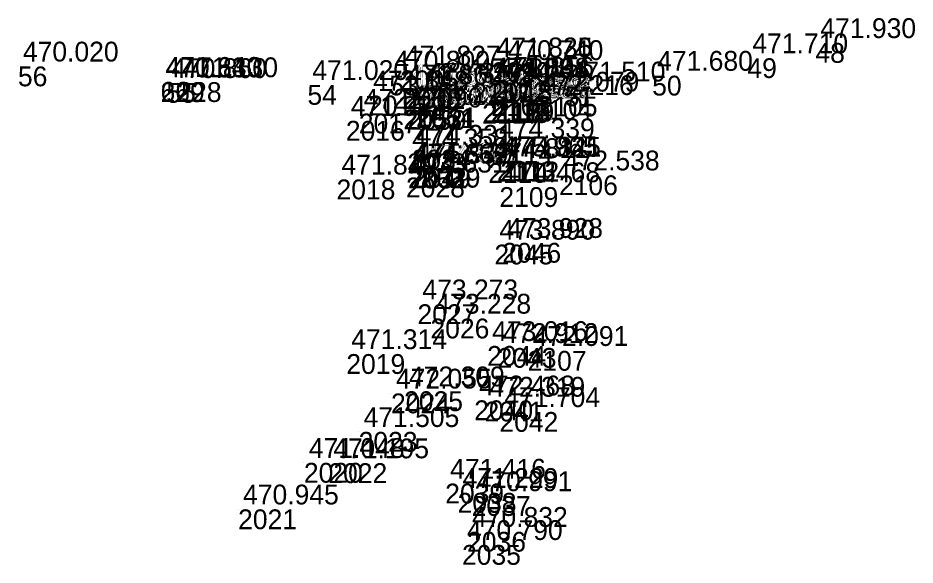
# Model space of a CAD drawing. Extents: x -874038 to -859694, y -1059487 to -1049069.
# Drawn here: x -865723.9 to -865669.5, y -1055736.6 to -1055703.5 of the extents above; entities that cross this region are included whole.
import ezdxf

# ---------------------------------------------------------------- set-up
doc = ezdxf.new("R2010")
doc.units = 0
doc.layers.add('Vrstva 60', color=7, linetype='Continuous')
doc.layers.add('Vrstva 61', color=7, linetype='Continuous')

msp = doc.modelspace()

# ---------------------------------------------------------------- linework, layer by layer
at = {"layer": 'Vrstva 60'}
for p, q in [((-865675.56, -1055705.02), (-865675.56, -1055705.02)), ((-865679.68, -1055705.94), (-865679.68, -1055705.94)), ((-865723.88, -1055706.44), (-865723.88, -1055706.44)), ((-865695.181, -1055706.189), (-865695.181, -1055706.189)), ((-865695.175, -1055706.186), (-865695.175, -1055706.186)), ((-865694.51, -1055706.35), (-865694.51, -1055706.35)), ((-865701.38, -1055706.99), (-865701.38, -1055706.99)), ((-865700.729, -1055706.679), (-865700.729, -1055706.679)), ((-865685.45, -1055707), (-865685.45, -1055707)), ((-865715.24, -1055707.37), (-865715.24, -1055707.37)), ((-865715.24, -1055707.4), (-865715.24, -1055707.4)), ((-865714.89, -1055707.44), (-865714.89, -1055707.44)), ((-865714.22, -1055707.39), (-865714.22, -1055707.39)), ((-865706.34, -1055707.56), (-865706.34, -1055707.56)), ((-865699.304, -1055707.722), (-865699.304, -1055707.722)), ((-865696.354, -1055707.454), (-865696.354, -1055707.454)), ((-865695.359, -1055707.415), (-865695.359, -1055707.415)), ((-865695.357, -1055707.408), (-865695.357, -1055707.408)), ((-865695.067, -1055707.369), (-865695.067, -1055707.369)), ((-865690.75, -1055707.65), (-865690.75, -1055707.65)), ((-865702.661, -1055708.202), (-865702.661, -1055708.202)), ((-865700.609, -1055707.825), (-865700.609, -1055707.825)), ((-865700.34, -1055707.809), (-865700.34, -1055707.809)), ((-865700.324, -1055707.817), (-865700.324, -1055707.817)), ((-865695.189, -1055708.241), (-865695.189, -1055708.241)), ((-865692.332, -1055708.262), (-865692.332, -1055708.262)), ((-865695.753, -1055708.695), (-865695.753, -1055708.695)), ((-865695.708, -1055708.639), (-865695.708, -1055708.639)), ((-865695.256, -1055708.662), (-865695.256, -1055708.662)), ((-865695.191, -1055708.609), (-865695.191, -1055708.609)), ((-865694.971, -1055708.571), (-865694.971, -1055708.571)), ((-865694.968, -1055708.57), (-865694.968, -1055708.57)), ((-865692.664, -1055708.468), (-865692.664, -1055708.468)), ((-865703.227, -1055709.295), (-865703.227, -1055709.295)), ((-865700.534, -1055709.042), (-865700.534, -1055709.042)), ((-865700.505, -1055709.047), (-865700.505, -1055709.047)), ((-865700.284, -1055709.075), (-865700.284, -1055709.075)), ((-865699.763, -1055708.905), (-865699.763, -1055708.905)), ((-865699.758, -1055708.974), (-865699.758, -1055708.974)), ((-865704.012, -1055709.735), (-865704.012, -1055709.735)), ((-865700.018, -1055711.48), (-865700.018, -1055711.48)), ((-865695.03, -1055711.089), (-865695.03, -1055711.089)), ((-865700.29, -1055711.704), (-865700.29, -1055711.704)), ((-865700.255, -1055712.619), (-865700.255, -1055712.619)), ((-865699.998, -1055712.598), (-865699.998, -1055712.598)), ((-865699.442, -1055712.573), (-865699.442, -1055712.573)), ((-865699.425, -1055712.578), (-865699.425, -1055712.578)), ((-865695.384, -1055712.289), (-865695.384, -1055712.289)), ((-865694.859, -1055712.181), (-865694.859, -1055712.181)), ((-865694.655, -1055712.207), (-865694.655, -1055712.207)), ((-865694.639, -1055712.2), (-865694.639, -1055712.2)), ((-865700.368, -1055713.165), (-865700.368, -1055713.165)), ((-865700.195, -1055712.626), (-865700.195, -1055712.626)), ((-865691.099, -1055713.034), (-865691.099, -1055713.034)), ((-865704.578, -1055713.286), (-865704.578, -1055713.286)), ((-865694.709, -1055713.747), (-865694.709, -1055713.747)), ((-865695.008, -1055717.229), (-865695.008, -1055717.229)), ((-865694.535, -1055717.123), (-865694.535, -1055717.123)), ((-865699.672, -1055720.842), (-865699.672, -1055720.842)), ((-865698.886, -1055721.708), (-865698.886, -1055721.708)), ((-865695.45, -1055723.368), (-865695.45, -1055723.368)), ((-865694.819, -1055723.488), (-865694.819, -1055723.488)), ((-865703.983, -1055723.859), (-865703.983, -1055723.859)), ((-865692.997, -1055723.666), (-865692.997, -1055723.666)), ((-865700.483, -1055726.112), (-865700.483, -1055726.112)), ((-865701.276, -1055726.245), (-865701.276, -1055726.245)), ((-865696.233, -1055726.662), (-865696.233, -1055726.662)), ((-865695.61, -1055726.739), (-865695.61, -1055726.739)), ((-865694.709, -1055727.366), (-865694.709, -1055727.366)), ((-865703.237, -1055728.573), (-865703.237, -1055728.573)), ((-865706.554, -1055730.447), (-865706.554, -1055730.447)), ((-865705.072, -1055730.468), (-865705.072, -1055730.468)), ((-865697.993, -1055731.703), (-865697.993, -1055731.703)), ((-865697.24, -1055732.265), (-865697.24, -1055732.265)), ((-865696.389, -1055732.46), (-865696.389, -1055732.46)), ((-865710.54, -1055733.264), (-865710.54, -1055733.264)), ((-865696.667, -1055734.623), (-865696.667, -1055734.623)), ((-865696.973, -1055735.417), (-865696.973, -1055735.417))]:
    msp.add_line(p, q, dxfattribs=at)

# ---------------------------------------------------------------- texts
for s, p in [('48', (-865675.56, -1055706.22)), ('49', (-865679.68, -1055707.14)), ('56', (-865723.88, -1055707.64)), ('2014', (-865695.181, -1055707.389)), ('2099', (-865695.175, -1055707.386)), ('52', (-865694.51, -1055707.55)), ('53', (-865701.38, -1055708.19)), ('2005', (-865700.729, -1055707.879)), ('50', (-865685.45, -1055708.2)), ('66', (-865715.24, -1055708.57)), ('229', (-865715.24, -1055708.6)), ('55', (-865714.89, -1055708.64)), ('228', (-865714.22, -1055708.59)), ('54', (-865706.34, -1055708.76)), ('2090', (-865699.304, -1055708.922)), ('2157', (-865696.354, -1055708.654)), ('2102', (-865695.359, -1055708.615)), ('2012', (-865695.357, -1055708.608)), ('2013', (-865695.067, -1055708.569)), ('51', (-865690.75, -1055708.85)), ('2015', (-865702.661, -1055709.402)), ('2006', (-865700.609, -1055709.025)), ('2011', (-865700.34, -1055709.009)), ('2007', (-865700.324, -1055709.017)), ('2103', (-865695.189, -1055709.441)), ('2105', (-865692.332, -1055709.462)), ('2117', (-865695.753, -1055709.895)), ('2118', (-865695.708, -1055709.839)), ('2115', (-865695.256, -1055709.862)), ('2116', (-865695.191, -1055709.809)), ('2119', (-865694.971, -1055709.771)), ('2120', (-865694.968, -1055709.77)), ('2104', (-865692.664, -1055709.668)), ('2017', (-865703.227, -1055710.495)), ('2053', (-865700.534, -1055710.242)), ('2052', (-865700.505, -1055710.247)), ('2050', (-865700.284, -1055710.275)), ('2054', (-865699.763, -1055710.105)), ('2051', (-865699.758, -1055710.174)), ('2016', (-865704.012, -1055710.935)), ('2034', (-865700.018, -1055712.68)), ('2114', (-865695.03, -1055712.289)), ('2033', (-865700.29, -1055712.904)), ('2032', (-865700.255, -1055713.819)), ('2031', (-865700.195, -1055713.826)), ('2049', (-865699.998, -1055713.798)), ('2030', (-865699.442, -1055713.773)), ('2029', (-865699.425, -1055713.778)), ('2110', (-865695.384, -1055713.489)), ('2113', (-865694.859, -1055713.381)), ('2112', (-865694.655, -1055713.407)), ('2111', (-865694.639, -1055713.4)), ('2028', (-865700.368, -1055714.365)), ('2106', (-865691.099, -1055714.234)), ('2018', (-865704.578, -1055714.486)), ('2109', (-865694.709, -1055714.947)), ('2045', (-865695.008, -1055718.429)), ('2046', (-865694.535, -1055718.323)), ('2027', (-865699.672, -1055722.042)), ('2026', (-865698.886, -1055722.908)), ('2044', (-865695.45, -1055724.568)), ('2043', (-865694.819, -1055724.688)), ('2019', (-865703.983, -1055725.059)), ('2107', (-865692.997, -1055724.866)), ('2025', (-865700.483, -1055727.312)), ('2024', (-865701.276, -1055727.445)), ('2040', (-865696.233, -1055727.862)), ('2041', (-865695.61, -1055727.939)), ('2042', (-865694.709, -1055728.566)), ('2023', (-865703.237, -1055729.773)), ('2020', (-865706.554, -1055731.647)), ('2022', (-865705.072, -1055731.668)), ('2039', (-865697.993, -1055732.903)), ('2038', (-865697.24, -1055733.465)), ('2037', (-865696.389, -1055733.66)), ('2021', (-865710.54, -1055734.464)), ('2036', (-865696.667, -1055735.823)), ('2035', (-865696.973, -1055736.617))]:
    msp.add_text(s, height=1.2, dxfattribs=at).set_placement(p)
at = {"layer": 'Vrstva 61'}
for s, p in [('471.930', (-865675.26, -1055704.72)), ('471.710', (-865679.38, -1055705.64)), ('470.020', (-865723.58, -1055706.14)), ('471.830', (-865694.881, -1055705.889)), ('471.825', (-865694.875, -1055705.886)), ('470.740', (-865694.21, -1055706.05)), ('470.800', (-865701.08, -1055706.69)), ('471.827', (-865700.429, -1055706.379)), ('471.680', (-865685.15, -1055706.7)), ('471.640', (-865714.94, -1055707.07)), ('470.830', (-865714.94, -1055707.1)), ('470.860', (-865714.59, -1055707.14)), ('471.130', (-865713.92, -1055707.09)), ('471.020', (-865706.04, -1055707.26)), ('474.308', (-865696.054, -1055707.154)), ('474.598', (-865695.059, -1055707.115)), ('471.864', (-865695.057, -1055707.108)), ('471.856', (-865694.767, -1055707.069)), ('471.860', (-865700.309, -1055707.525)), ('474.633', (-865700.04, -1055707.509)), ('471.861', (-865700.024, -1055707.517)), ('474.310', (-865699.004, -1055707.422)), ('471.510', (-865690.45, -1055707.35)), ('471.848', (-865702.361, -1055707.902)), ('474.938', (-865695.453, -1055708.395)), ('475.088', (-865695.408, -1055708.339)), ('474.518', (-865694.956, -1055708.362)), ('476.226', (-865694.891, -1055708.309)), ('473.842', (-865694.889, -1055707.941)), ('475.114', (-865694.671, -1055708.271)), ('474.504', (-865694.668, -1055708.27)), ('472.216', (-865692.364, -1055708.168)), ('472.079', (-865692.032, -1055707.962)), ('474.508', (-865700.234, -1055708.742)), ('475.113', (-865700.205, -1055708.747)), ('476.226', (-865699.984, -1055708.775)), ('474.951', (-865699.463, -1055708.605)), ('475.084', (-865699.458, -1055708.674)), ('471.923', (-865703.712, -1055709.435)), ('472.189', (-865702.927, -1055708.995)), ('474.339', (-865694.73, -1055710.789)), ('474.358', (-865699.99, -1055711.404)), ('474.331', (-865699.718, -1055711.18)), ('474.811', (-865695.084, -1055711.989)), ('475.965', (-865694.559, -1055711.881)), ('474.325', (-865694.355, -1055711.907)), ('474.841', (-865694.339, -1055711.9)), ('474.669', (-865699.955, -1055712.319)), ('474.837', (-865699.895, -1055712.326)), ('475.949', (-865699.698, -1055712.298)), ('474.807', (-865699.142, -1055712.273)), ('474.651', (-865699.125, -1055712.278)), ('472.538', (-865690.799, -1055712.734)), ('471.849', (-865704.278, -1055712.986)), ('474.631', (-865700.068, -1055712.865)), ('474.468', (-865694.409, -1055713.447)), ('473.890', (-865694.708, -1055716.929)), ('473.928', (-865694.235, -1055716.823)), ('473.273', (-865699.372, -1055720.542)), ('473.228', (-865698.586, -1055721.408)), ('473.016', (-865695.15, -1055723.068)), ('471.314', (-865703.683, -1055723.559)), ('472.912', (-865694.519, -1055723.188)), ('472.091', (-865692.697, -1055723.366)), ('472.055', (-865700.976, -1055725.945)), ('472.309', (-865700.183, -1055725.812)), ('472.468', (-865695.933, -1055726.362)), ('472.319', (-865695.31, -1055726.439)), ('471.704', (-865694.409, -1055727.066)), ('471.505', (-865702.937, -1055728.273)), ('471.048', (-865706.254, -1055730.147)), ('471.195', (-865704.772, -1055730.168)), ('471.416', (-865697.693, -1055731.403)), ('471.229', (-865696.94, -1055731.965)), ('470.991', (-865696.089, -1055732.16)), ('470.945', (-865710.24, -1055732.964)), ('470.832', (-865696.367, -1055734.323)), ('470.790', (-865696.673, -1055735.117))]:
    msp.add_text(s, height=1.2, dxfattribs=at).set_placement(p)

doc.saveas('drawing.dxf')
